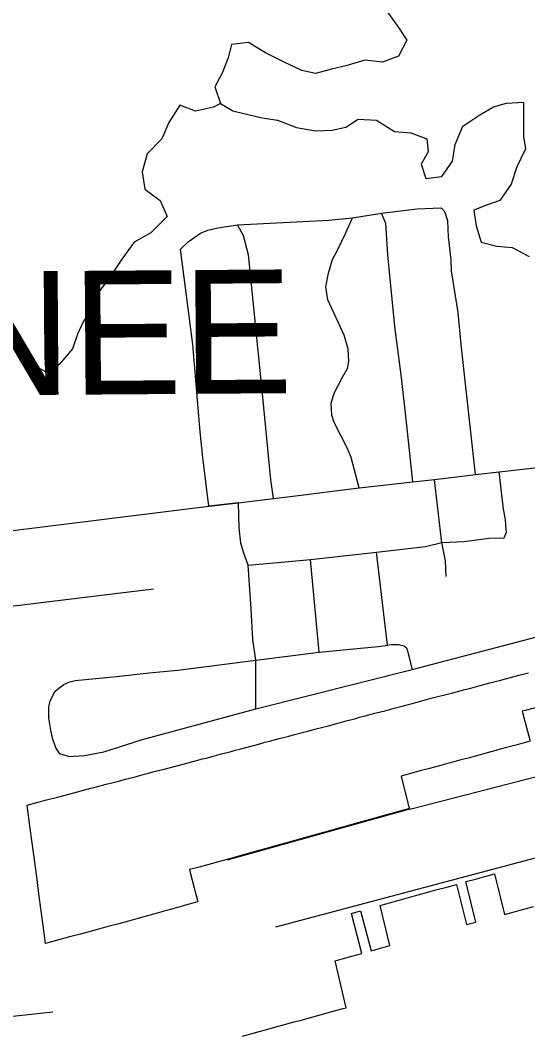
# Model space of a CAD drawing. Extents: x 114604 to 551442, y 316898 to 567001.
# Drawn here: x 165392 to 167440, y 459640 to 463739 of the extents above; entities that cross this region are included whole.
import ezdxf

# ---------------------------------------------------------------- set-up
doc = ezdxf.new("R2010")
doc.units = 0
for name, color, linetype in [('DV_X_County_Line', 7, 'Continuous'), ('GE_P_Alignment_1000_Cardinal_Points', 7, 'Continuous'), ('GE_P_Alignment_100_Stations', 7, 'Continuous'), ('GE_P_Alignment_500_Bearings', 7, 'Continuous'), ('PM_P_Cells', 7, 'Continuous'), ('SH_Named_Boundary', 7, 'Continuous')]:
    doc.layers.add(name, color=color, linetype=linetype)

msp = doc.modelspace()

# ---------------------------------------------------------------- linework, layer by layer
at = {"layer": 'DV_X_County_Line'}
for points in [[(166871.8, 463776.1), (166918.2, 463710.2), (166952.5, 463658.3), (166918.7, 463594), (166854.7, 463569.7), (166782.5, 463577.4), (166706.4, 463555), (166648.3, 463540.7), (166584.3, 463524.4), (166528.1, 463536.2), (166457.8, 463570), (166381.4, 463607.7), (166313.1, 463649.5), (166245, 463641.2), (166231.2, 463587), (166207.4, 463524.8), (166177.6, 463470.6), (166199.9, 463402.5)], [(166199.9, 463402.5), (166250.2, 463372.7), (166300.3, 463360.9), (166368.6, 463345.2), (166430.7, 463335.4), (166507, 463305.7), (166583.3, 463292), (166651.4, 463294.3), (166705.5, 463306.5), (166755.5, 463338.8), (166829.6, 463335.1), (166902, 463289.4), (166968.2, 463283.6), (167032.4, 463259.9), (167038.7, 463207.8), (167010.8, 463157.6), (167029.1, 463099.5), (167093.2, 463107.8), (167137.1, 463170.1), (167146.8, 463236.3), (167178.5, 463310.6), (167246.5, 463357), (167302.5, 463389.3), (167354.5, 463403.5), (167422.7, 463407.8), (167423.3, 463269.6), (167431.5, 463219.5), (167395.7, 463147.2), (167374, 463077), (167328.2, 463010.7), (167274.1, 462992.4), (167222.1, 462972.1), (167232.4, 462908.1), (167252.8, 462842), (167315, 462826.3), (167377.1, 462820.5), (167445.4, 462784.7)]]:
    msp.add_lwpolyline(points, dxfattribs=at)
at = {"layer": 'GE_P_Alignment_1000_Cardinal_Points'}
for p, q in [((167092.4, 461638.2), (167064.3, 461883.6)), ((166273, 461789.7), (166153.9, 461775.4)), ((166874.4, 461213.8), (166829.7, 461589.5)), ((166599, 461185.3), (166563.2, 461559.8)), ((164925.3, 461318.4), (165930.1, 461441.8)), ((166970, 460553.4), (167860.6, 460782.1))]:
    msp.add_line(p, q, dxfattribs=at)
for points in [[(166039.5, 462814.7), (166069.6, 462843.4), (166120.2, 462878.6), (166149.6, 462891.3), (166189.6, 462900.5), (166268.9, 462912.7), (166638.2, 462931.1), (166732.5, 462941.2), (166850.7, 462959.3), (166993.8, 462977.4), (167091.5, 462981.5)], [(167229, 461903.7), (167172.1, 462428.3), (167158.9, 462558.7), (167132, 462726), (167131.7, 462770.3), (167120.8, 462863.5), (167118, 462928.2), (167105.3, 462964.6), (167091.5, 462981.5)], [(166760.2, 461849.3), (166728.2, 461972.5), (166712.6, 462008.9), (166659.4, 462113.8), (166650, 462143.3), (166646.6, 462193.2), (166660.5, 462235.1), (166692.7, 462296.5), (166712.8, 462331.3), (166717.7, 462359.8), (166715.3, 462411.8), (166699.7, 462466.1), (166633.9, 462609.7), (166625.3, 462661.6), (166636.4, 462717.4), (166652.6, 462772.3), (166674.4, 462812.1), (166706.3, 462880.1), (166732.5, 462941.2)], [(166977.2, 461874.1), (166952.8, 462102.7), (166931.1, 462295.1), (166904.1, 462501.8), (166875.8, 462791.2), (166866.9, 462917.3), (166850.7, 462959.3)], [(166413.7, 461807.2), (166403.5, 461881.5), (166371.1, 462215.9), (166312.7, 462791.6), (166292.5, 462867.3), (166268.9, 462912.7)], [(166153.9, 461775.4), (166128.6, 461972.4), (166118.4, 462075.7), (166089.1, 462429.1), (166039.5, 462814.7)], [(167352.5, 461699.4), (167350.6, 461722.3), (167342.2, 461763.7), (167325.4, 461914.8)], [(166342.3, 460956.6), (166343.5, 461116.5), (166342.4, 461153.7), (166331, 461236.6), (166324.6, 461361.5), (166312.5, 461536.9), (166293.6, 461589.6), (166282.7, 461626.5), (166275.5, 461688), (166273, 461789.7)], [(167344.8, 461647.5), (167354.9, 461670.8), (167352.5, 461699.4)], [(166312.5, 461536.9), (166563.2, 461559.8), (166829.7, 461589.5), (167027.6, 461612.1), (167088.5, 461627.1)], [(167088.5, 461627.1), (167093.5, 461628.4), (167184.1, 461633.1), (167283.8, 461646.5), (167344.8, 461647.5)], [(167111.7, 461491.1), (167108.6, 461554.5), (167093.5, 461628.4), (167092.4, 461638.2)], [(165587.3, 460763.7), (165651.6, 460768.2), (165729.6, 460783.4), (165885.5, 460832.6), (166342.3, 460956.6), (166974.5, 461116.1), (167589.5, 461276.9), (167725.9, 461310.2)], [(165533.3, 461028.7), (165547.9, 461041), (165568.2, 461055.8), (165592.5, 461065.7), (165614.4, 461071.6), (165780.3, 461087.4), (165913, 461102.5), (166028.5, 461113.4), (166342.4, 461153.7), (166599, 461185.3), (166765.7, 461201.8), (166837.5, 461208.1), (166874.4, 461213.8), (166889.7, 461216.8), (166918.1, 461217.1), (166941.1, 461211.9), (166950, 461204.3), (166953.6, 461195.5), (166974.5, 461116.1)], [(165587.3, 460763.7), (165551.5, 460774.8), (165535.8, 460799.1), (165522.5, 460838.1), (165515, 460870.6), (165507.3, 460919.4), (165507, 460963.3), (165512.5, 460989.4), (165533.3, 461028.7)], [(166228.9, 460346.7), (166805.8, 460508.3), (166960.1, 460550.9), (166970, 460553.4)], [(167791.4, 460441.1), (167762.2, 460433.1), (167597, 460387.5), (166421.9, 460074.7)], [(165302.3, 459708), (165373.9, 459717.1), (165523.6, 459733.1)]]:
    msp.add_lwpolyline(points, dxfattribs=at)
at = {"layer": 'GE_P_Alignment_100_Stations'}
for points in [[(167447.6, 460825.6), (167431.7, 460821.3), (167392.1, 460810.5), (167353.9, 460800.2), (167314.7, 460789.5), (167310.9, 460788.5), (167276.7, 460779.2), (167238.3, 460768.8), (167199.4, 460758.2), (167170.1, 460750.2), (167160.9, 460747.8), (167121.8, 460737.2), (167083.5, 460726.8), (167043.9, 460716), (167006.3, 460705.8), (166967.6, 460695.3), (166929.1, 460684.5), (166958.1, 460570.5), (166962.5, 460554.1), (166923.6, 460543.6), (166885.2, 460532.9), (166846.7, 460522.2), (166808.2, 460511.5), (166769.5, 460500.7), (166730.3, 460489.7), (166692.4, 460479.1), (166653.9, 460468.3), (166616.1, 460457.7), (166577.4, 460446.9), (166538.4, 460435.9), (166500.4, 460425.3), (166462.1, 460414.6), (166422.8, 460403.6), (166384.3, 460392.8), (166345.8, 460382), (166306.9, 460371.1), (166268.4, 460360.3), (166231.2, 460349.9), (166191.9, 460338.9), (166152.7, 460327.9), (166114.3, 460317.2), (166075.1, 460307.4), (166079.5, 460290.3), (166108.6, 460177.6), (166097.6, 460174.5), (166059.6, 460163.7), (166022.5, 460153.2), (165982.8, 460141.9), (165944.8, 460131.2), (165914.5, 460122.6), (165905.8, 460120.2), (165867, 460109.7), (165828.6, 460099.3), (165789.7, 460088.8), (165750.9, 460078.3), (165722.2, 460070.5), (165674, 460057.4), (165635.7, 460047.1), (165596.4, 460036.4), (165558, 460026.2), (165494.1, 460009.2), (165484.5, 460081.6), (165471.5, 460179.7), (165469.1, 460198.1), (165458.5, 460277.9), (165445.4, 460376.1), (165445.3, 460377), (165432.5, 460473), (165419.9, 460568.2), (165497.5, 460588.6), (165542.4, 460600.4), (165579.2, 460610.1), (165661.9, 460631.9), (165677.4, 460636), (165700.3, 460642), (165739, 460652.2), (165778.6, 460662.4), (165793.5, 460666.3), (165817.6, 460672.5), (165855.9, 460682.7), (165894, 460692.9), (165909.5, 460697), (165932.1, 460703.1), (165972.6, 460713.6), (166024.7, 460727.2), (166050, 460733.9), (166089.1, 460744.3), (166127.9, 460754.5), (166141.9, 460758.2), (166166.1, 460764.6), (166205, 460774.8), (166243.3, 460784.9), (166260.1, 460789.3), (166282.7, 460795.2), (166359.7, 460816.1), (166379.9, 460821.6), (166398.2, 460826.6), (166436.6, 460836.6), (166476.6, 460847), (166499.6, 460853.1), (166514.5, 460857), (166552.8, 460867), (166591.8, 460877.2), (166618.6, 460884.3), (166630.4, 460887.5), (166669.2, 460897.8), (166708.1, 460908.2), (166746.3, 460918.5), (166761.7, 460922.6), (166784.7, 460928.7), (166823.4, 460938.8), (166862.9, 460949.1), (166901, 460959), (166928.6, 460966.5), (166939.3, 460969.4), (166978.6, 460979.6), (167016.5, 460990.2), (167055.4, 461000.8), (167132.4, 461020.5), (167171.6, 461030.6), (167181.6, 461033.3), (167210.4, 461041), (167248.6, 461051.2), (167287.6, 461061.6), (167309.1, 461067.3), (167326.5, 461072), (167365.4, 461082.4), (167404.1, 461092.8), (167442.9, 461103)], [(167769.6, 461039.6), (167435, 460951.8), (167418, 460947.3), (167419.5, 460941.6), (167449.4, 460826.1)], [(166289.6, 459635), (166322.7, 459644.1), (166356.7, 459653.4), (166390.9, 459662.8), (166424.2, 459671.8), (166458.9, 459681.2), (166492.8, 459690.6), (166525.4, 459699.4), (166559.9, 459708.7), (166593.4, 459717.9), (166627.4, 459727.2), (166659.7, 459736.2), (166695.2, 459746.1), (166707.4, 459749.5), (166662.7, 459939), (166691, 459946.9), (166729.7, 459957.6), (166770.4, 459968.8), (166728.5, 460130.2), (166765.5, 460140.5), (166808.7, 459979.4), (166846.1, 459989.8), (166883.6, 460000.2), (166844.3, 460162.5), (166882.6, 460173.1), (166920.8, 460183.7), (166959.2, 460194.3), (166998.1, 460205.1), (167037, 460215.9), (167074.8, 460226.3), (167114.2, 460236.9), (167152.4, 460247.1), (167193, 460085), (167230.6, 460095.1), (167190.8, 460258.9), (167228.9, 460269.2), (167267.2, 460279.5), (167306, 460290), (167347.1, 460126.5), (167351.9, 460127.9), (167385.9, 460137.3), (167424.2, 460147.9), (167463.3, 460158.8)]]:
    msp.add_lwpolyline(points, dxfattribs=at)
at = {"layer": 'GE_P_Alignment_500_Bearings'}
msp.add_line((166153.9, 461775.4), (166273, 461789.7), dxfattribs=at)
for points in [[(166273, 461789.7), (166413.7, 461807.2), (166482.1, 461815), (166760.2, 461849.3), (166977.2, 461874.1), (167064.3, 461883.6), (167229, 461903.7), (167325.4, 461914.8), (167635.9, 461949.3)], [(162685.6, 461550.3), (162902.9, 461405.5), (162936, 461393.4), (162989.5, 461393.8), (163168.6, 461419.8), (163872.6, 461497), (164885, 461618.7), (166153.9, 461775.4)]]:
    msp.add_lwpolyline(points, dxfattribs=at)
at = {"layer": 'PM_P_Cells'}
msp.add_lwpolyline([(166199.9, 463402.5), (166171.9, 463388.4), (166099.8, 463372.1), (166035.6, 463395.8), (165991.8, 463325.5), (165964, 463259.3), (165904.1, 463198.9), (165884.4, 463126.7), (165894.7, 463056.6), (165957.1, 463010.8), (165985.4, 462946.7), (165919.6, 462880.3), (165851.6, 462842), (165801.8, 462773.6), (165756, 462705.3), (165710.1, 462643), (165690.3, 462590.8), (165646.5, 462520.4), (165622.7, 462470.2), (165602.9, 462412), (165549.1, 462347.7), (165499.1, 462315.4), (165446.8, 462345.2), (165428.6, 462397.3), (165362.2, 462445.1)], dxfattribs=at)

# ---------------------------------------------------------------- texts
at = {"layer": 'SH_Named_Boundary'}
msp.add_text('SHAWNEE', height=500.01, rotation=0.4124, dxfattribs=at).set_placement((163112.5, 462208.1))

doc.saveas('drawing.dxf')
